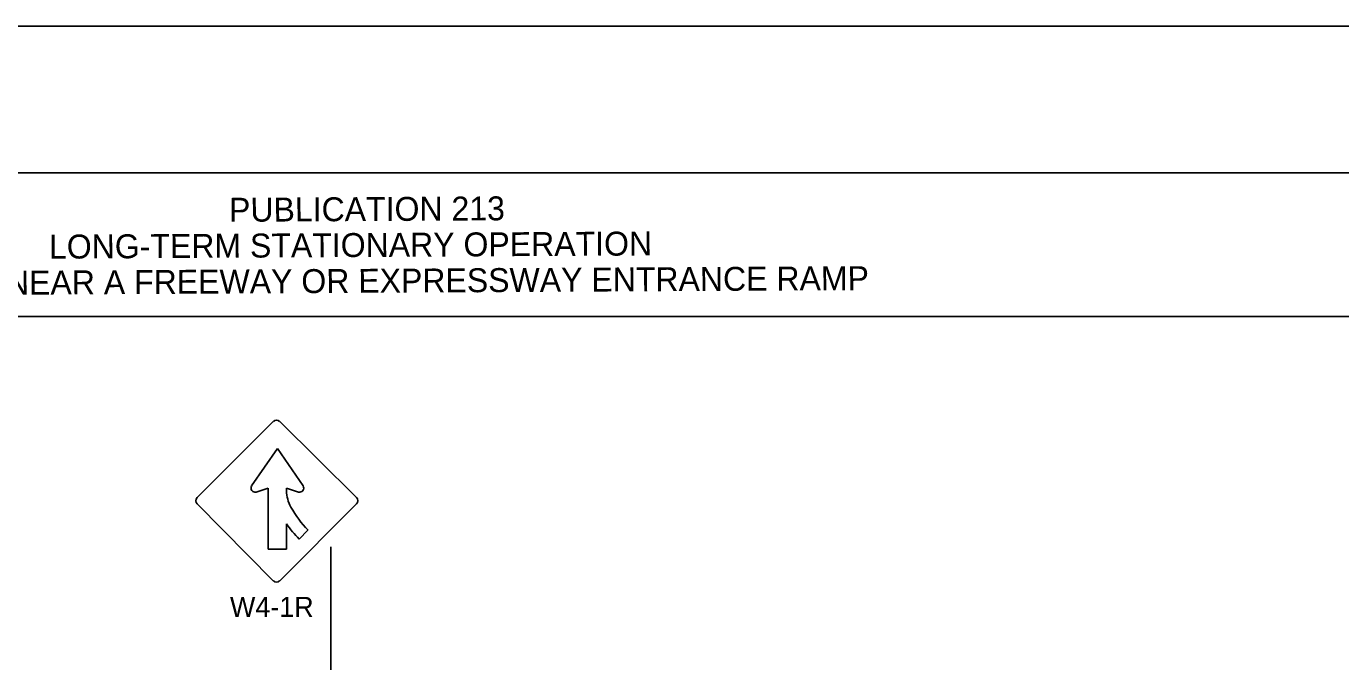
# Model space of a CAD drawing. Extents: x -14145 to -13662, y 30244 to 30661.
# Drawn here: x -13778.09 to -13764.36, y 30308.67 to 30315.31 of the extents above; entities that cross this region are included whole.
import ezdxf

# ---------------------------------------------------------------- set-up
doc = ezdxf.new("R2010")
doc.units = 0
for name, color, linetype in [('1', 7, 'Continuous'), ('10', 7, 'Continuous'), ('2', 7, 'Continuous'), ('4', 7, 'Continuous'), ('61', 7, 'Continuous')]:
    doc.layers.add(name, color=color, linetype=linetype)

msp = doc.modelspace()

# ---------------------------------------------------------------- linework, layer by layer
at = {"layer": '1'}
for p, q in [((-13776.303, 30310.388), (-13775.508, 30311.183)), ((-13775.441, 30311.183), (-13774.639, 30310.388)), ((-13775.734, 30310.509), (-13775.465, 30310.898)), ((-13775.465, 30310.898), (-13775.197, 30310.509)), ((-13775.561, 30310.484), (-13775.687, 30310.445)), ((-13775.561, 30309.848), (-13775.561, 30310.484)), ((-13775.244, 30310.445), (-13775.37, 30310.484)), ((-13775.37, 30310.484), (-13775.37, 30310.46)), ((-13775.508, 30309.519), (-13776.303, 30310.322)), ((-13774.638, 30310.322), (-13775.441, 30309.519)), ((-13775.37, 30310.114), (-13775.37, 30309.848)), ((-13775.146, 30310.047), (-13775.238, 30309.954)), ((-13775.37, 30309.848), (-13775.561, 30309.848)), ((-13774.908, 30308.152), (-13774.908, 30309.872))]:
    msp.add_line(p, q, dxfattribs=at)
for centre, radius, start, end in [((-13775.474, 30311.149), 0.0465, 45, 135), ((-13775.698, 30310.486), 0.0423, 148.443, 286.0898), ((-13775.232, 30310.486), 0.0423, 253.7978, 31.6694), ((-13776.269, 30310.354), 0.0465, 135, 225), ((-13775.025, 30310.458), 0.344, 179.7757, 209.8897), ((-13774.671, 30310.355), 0.0465, 315, 45), ((-13774.286, 30310.872), 1.191, 209.437, 223.8849), ((-13774.259, 30310.895), 1.358, 215.1415, 223.8892), ((-13775.474, 30309.551), 0.0465, 225, 315)]:
    msp.add_arc(centre, radius, start, end, dxfattribs=at)
at = {"layer": '10'}
for p, q in [((-13789.874, 30313.777), (-13758.422, 30313.777)), ((-13789.874, 30312.277), (-13758.422, 30312.277))]:
    msp.add_line(p, q, dxfattribs=at)
at = {"layer": '61'}
msp.add_lwpolyline([(-13790.174, 30315.307), (-13757.174, 30315.307), (-13757.174, 30289.807), (-13790.174, 30289.807)], close=True, dxfattribs=at)

# ---------------------------------------------------------------- texts
at = {"layer": '2'}
msp.add_text('W4-1R', height=0.21, dxfattribs=at).set_placement((-13775.96, 30309.141))
at = {"layer": '4'}
for s, p in [('PUBLICATION 213', (-13775.969, 30313.266)), ('LONG-TERM STATIONARY OPERATION', (-13777.849, 30312.881)), ('LANE CLOSURE NEAR A FREEWAY OR EXPRESSWAY ENTRANCE RAMP', (-13780.973, 30312.49))]:
    msp.add_text(s, height=0.25, rotation=0.31, dxfattribs=at).set_placement(p)

doc.saveas('drawing.dxf')
